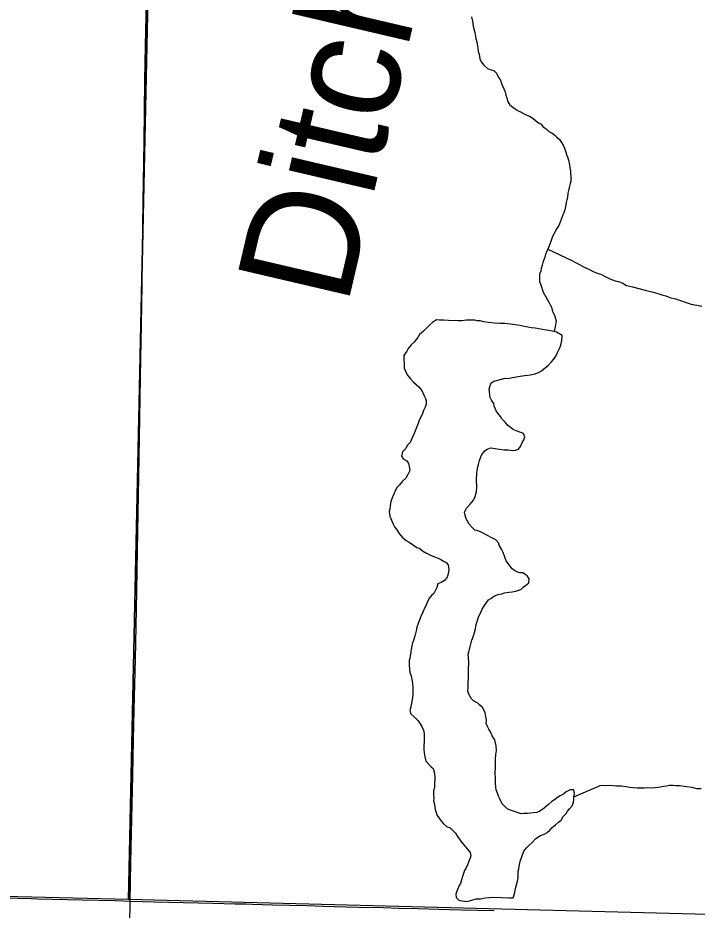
# Model space of a CAD drawing. Extents: x 0 to 34, y 0 to 22.
# Drawn here: x 4.244 to 4.807, y 14.38 to 15.12 of the extents above; entities that cross this region are included whole.
import ezdxf

# ---------------------------------------------------------------- set-up
doc = ezdxf.new("R2010")
doc.units = 0
for name, color, linetype in [('GM_X_County_Road', 7, 'Continuous'), ('GM_X_Minor_Lake', 7, 'Continuous'), ('GM_X_Minor_River', 7, 'Continuous'), ('GM_X_Minor_River_Text', 7, 'Continuous'), ('GM_X_Section', 7, 'Continuous'), ('GM_X_Township_Road', 7, 'Continuous')]:
    doc.layers.add(name, color=color, linetype=linetype)

msp = doc.modelspace()

# ---------------------------------------------------------------- linework, layer by layer
at = {"layer": 'GM_X_County_Road'}
for points in [[(4.33745, 14.38726), (4.33791, 14.4195), (4.33946, 14.49159), (4.34014, 14.52079), (4.34075, 14.54628), (4.34178, 14.58791), (4.34265, 14.62894), (4.34384, 14.69357), (4.34464, 14.73895), (4.34625, 14.83715), (4.34687, 14.86511), (4.34721, 14.89807), (4.34765, 14.92541), (4.34823, 14.96768), (4.34899, 15.01678), (4.34966, 15.06776), (4.35017, 15.09634), (4.35136, 15.15787), (4.35227, 15.1995), (4.35302, 15.2393), (4.3529, 15.24558), (4.35271, 15.25551)], [(4.33255, 14.1), (4.3329, 14.12055), (4.3333, 14.1479), (4.3338, 14.18706), (4.3344, 14.21315), (4.33526, 14.27158), (4.33558, 14.28525), (4.33579, 14.30018), (4.33611, 14.31321), (4.33688, 14.34739), (4.33745, 14.38726)]]:
    msp.add_lwpolyline(points, dxfattribs=at)
at = {"layer": 'GM_X_Minor_Lake'}
for points in [[(4.69525, 14.85624), (4.69077, 14.85893), (4.68699, 14.85981), (4.67601, 14.8617), (4.67298, 14.86218), (4.66994, 14.86266), (4.66691, 14.86314), (4.66388, 14.86362), (4.66048, 14.8645), (4.65631, 14.86502), (4.65252, 14.86552), (4.64796, 14.86605), (4.64378, 14.86619), (4.63921, 14.86634), (4.6339, 14.8669), (4.63049, 14.86739), (4.62747, 14.86825), (4.6248, 14.86834), (4.62291, 14.86878), (4.62101, 14.86884), (4.61873, 14.86892), (4.61607, 14.86901), (4.61224, 14.86837), (4.60881, 14.86848), (4.6012, 14.86874), (4.59702, 14.86888), (4.5936, 14.86899), (4.59131, 14.86906), (4.58782, 14.8669), (4.58546, 14.86469), (4.5831, 14.86249), (4.58036, 14.85991), (4.57722, 14.85697), (4.57601, 14.85511), (4.57442, 14.85288), (4.57282, 14.85065), (4.57009, 14.84846), (4.56771, 14.84549), (4.5665, 14.84325), (4.56529, 14.84139), (4.56409, 14.83952), (4.56452, 14.82924), (4.56558, 14.82654), (4.567, 14.82345), (4.56957, 14.82032), (4.57215, 14.81757), (4.57437, 14.8156), (4.57659, 14.81362), (4.57916, 14.81049), (4.58093, 14.80625), (4.582, 14.80393), (4.5827, 14.80201), (4.58261, 14.79934), (4.58177, 14.79671), (4.58054, 14.79409), (4.57929, 14.7907), (4.57806, 14.78808), (4.57644, 14.78509), (4.576, 14.7832), (4.57518, 14.78133), (4.57435, 14.77907), (4.57353, 14.7772), (4.57269, 14.77494), (4.57145, 14.77194), (4.57023, 14.76932), (4.5694, 14.76744), (4.56704, 14.76486), (4.56582, 14.76261), (4.56306, 14.75966), (4.56219, 14.75627), (4.56364, 14.75394), (4.56664, 14.75231), (4.56809, 14.74998), (4.56873, 14.74616), (4.56905, 14.74425), (4.56742, 14.74088), (4.5658, 14.73788), (4.56305, 14.73531), (4.56067, 14.73235), (4.55871, 14.73051), (4.55709, 14.72752), (4.55546, 14.72415), (4.55421, 14.72077), (4.55337, 14.71851), (4.55288, 14.7151), (4.55243, 14.71284), (4.55196, 14.71019), (4.5526, 14.70636), (4.5533, 14.70444), (4.55436, 14.70174), (4.55544, 14.6998), (4.55651, 14.69748), (4.55834, 14.69514), (4.56014, 14.69204), (4.56271, 14.68891), (4.56605, 14.68613), (4.56868, 14.68491), (4.57128, 14.68292), (4.57501, 14.68051), (4.57727, 14.67967), (4.57949, 14.6777)], [(4.69525, 14.85624), (4.69077, 14.85893), (4.68699, 14.85981), (4.67601, 14.8617), (4.67298, 14.86218), (4.66994, 14.86266), (4.66691, 14.86314), (4.66388, 14.86362), (4.66048, 14.8645), (4.65631, 14.86502), (4.65252, 14.86552), (4.64796, 14.86605), (4.64378, 14.86619), (4.63921, 14.86634), (4.6339, 14.8669), (4.63049, 14.86739), (4.62747, 14.86825), (4.6248, 14.86834), (4.62291, 14.86878), (4.62101, 14.86884), (4.61873, 14.86892), (4.61607, 14.86901), (4.61224, 14.86837), (4.60881, 14.86848), (4.6012, 14.86874), (4.59702, 14.86888), (4.5936, 14.86899), (4.59131, 14.86906), (4.58782, 14.8669), (4.58546, 14.86469), (4.5831, 14.86249), (4.58036, 14.85991), (4.57722, 14.85697), (4.57601, 14.85511), (4.57442, 14.85288), (4.57282, 14.85065), (4.57009, 14.84846), (4.56771, 14.84549), (4.5665, 14.84325), (4.56529, 14.84139), (4.56409, 14.83952), (4.56452, 14.82924), (4.56558, 14.82654), (4.567, 14.82345), (4.56957, 14.82032), (4.57215, 14.81757), (4.57437, 14.8156), (4.57659, 14.81362), (4.57916, 14.81049), (4.58093, 14.80625), (4.582, 14.80393), (4.5827, 14.80201), (4.58261, 14.79934), (4.58177, 14.79671), (4.58054, 14.79409), (4.57929, 14.7907), (4.57806, 14.78808), (4.57644, 14.78509), (4.576, 14.7832), (4.57518, 14.78133), (4.57435, 14.77907), (4.57353, 14.7772), (4.57269, 14.77494), (4.57145, 14.77194), (4.57023, 14.76932), (4.5694, 14.76744), (4.56704, 14.76486), (4.56582, 14.76261), (4.56306, 14.75966), (4.56219, 14.75627), (4.56364, 14.75394), (4.56664, 14.75231), (4.56809, 14.74998), (4.56873, 14.74616), (4.56905, 14.74425), (4.56742, 14.74088), (4.5658, 14.73788), (4.56305, 14.73531), (4.56067, 14.73235), (4.55871, 14.73051), (4.55709, 14.72752), (4.55546, 14.72415), (4.55421, 14.72077), (4.55337, 14.71851), (4.55288, 14.7151), (4.55243, 14.71284), (4.55196, 14.71019), (4.5526, 14.70636), (4.5533, 14.70444), (4.55436, 14.70174), (4.55544, 14.6998), (4.55651, 14.69748), (4.55834, 14.69514), (4.56014, 14.69204), (4.56271, 14.68891), (4.56605, 14.68613), (4.56868, 14.68491), (4.57128, 14.68292), (4.57501, 14.68051), (4.57727, 14.67967), (4.57949, 14.6777)], [(4.6348, 14.8117), (4.63566, 14.81471), (4.63649, 14.81697), (4.63882, 14.81841), (4.64497, 14.82011), (4.64804, 14.82077), (4.6507, 14.82068), (4.65415, 14.82133), (4.65875, 14.82232), (4.6641, 14.82291), (4.66907, 14.8235), (4.67291, 14.82452), (4.67639, 14.82592), (4.67833, 14.827), (4.68145, 14.82956), (4.6838, 14.83139), (4.68616, 14.83397), (4.68814, 14.83619), (4.69014, 14.83917), (4.69138, 14.84217), (4.69301, 14.84554), (4.69383, 14.84741), (4.69465, 14.84929), (4.69513, 14.85232), (4.69523, 14.85536), (4.69525, 14.85624)], [(4.6348, 14.8117), (4.63566, 14.81471), (4.63649, 14.81697), (4.63882, 14.81841), (4.64497, 14.82011), (4.64804, 14.82077), (4.6507, 14.82068), (4.65415, 14.82133), (4.65875, 14.82232), (4.6641, 14.82291), (4.66907, 14.8235), (4.67291, 14.82452), (4.67639, 14.82592), (4.67833, 14.827), (4.68145, 14.82956), (4.6838, 14.83139), (4.68616, 14.83397), (4.68814, 14.83619), (4.69014, 14.83917), (4.69138, 14.84217), (4.69301, 14.84554), (4.69383, 14.84741), (4.69465, 14.84929), (4.69513, 14.85232), (4.69523, 14.85536), (4.69525, 14.85624)], [(4.61764, 14.57257), (4.61786, 14.57941), (4.61803, 14.58473), (4.61778, 14.58893), (4.6175, 14.59198), (4.61794, 14.59387), (4.62054, 14.60368), (4.62179, 14.60706), (4.62265, 14.61007), (4.62351, 14.61309), (4.624, 14.6165), (4.62484, 14.61913), (4.6261, 14.62289), (4.62733, 14.62552), (4.62897, 14.62927), (4.63097, 14.63225), (4.63297, 14.63522), (4.63418, 14.63709), (4.63611, 14.63816), (4.63923, 14.64034), (4.64231, 14.64138), (4.64538, 14.64204), (4.64769, 14.64273), (4.65113, 14.64337), (4.65381, 14.64367), (4.65688, 14.64433), (4.66111, 14.64571), (4.66307, 14.64755), (4.66502, 14.649), (4.66776, 14.6512), (4.66787, 14.65462), (4.66642, 14.65695), (4.66455, 14.65815), (4.66269, 14.65935), (4.6604, 14.65943), (4.65777, 14.66028), (4.6559, 14.66148), (4.65403, 14.66268), (4.64892, 14.66932), (4.64787, 14.6724), (4.64647, 14.67625), (4.64503, 14.67896), (4.64324, 14.68244), (4.64254, 14.68437), (4.64033, 14.68672), (4.63696, 14.68836), (4.63284, 14.69078), (4.62835, 14.69321), (4.62496, 14.69446), (4.62307, 14.6949), (4.62048, 14.69727), (4.61827, 14.69963), (4.61684, 14.70234), (4.61575, 14.70427), (4.61509, 14.70734), (4.6144, 14.70965), (4.61603, 14.71302), (4.61919, 14.71634), (4.62196, 14.71967), (4.6232, 14.72267), (4.62446, 14.72644), (4.62461, 14.731), (4.62439, 14.73633), (4.62458, 14.74203), (4.62503, 14.7443), (4.62509, 14.7462), (4.62595, 14.74921), (4.62682, 14.75261), (4.62806, 14.75561), (4.62888, 14.75749), (4.63126, 14.76045), (4.63321, 14.76191), (4.63629, 14.76295), (4.6435, 14.76195), (4.64691, 14.76146), (4.65071, 14.76133), (4.6545, 14.76083), (4.6568, 14.76113), (4.6591, 14.76182), (4.6607, 14.76405), (4.66233, 14.76742), (4.66355, 14.76966), (4.66439, 14.7723), (4.66333, 14.77499), (4.66108, 14.77583), (4.65731, 14.77709), (4.65468, 14.77832), (4.65245, 14.77992), (4.65021, 14.78151), (4.64801, 14.78425), (4.64544, 14.787), (4.64436, 14.78894), (4.64216, 14.79167), (4.6407, 14.79362), (4.63892, 14.79748), (4.63861, 14.79978), (4.63679, 14.8025), (4.63572, 14.80482), (4.63542, 14.80711), (4.63512, 14.80979), (4.6348, 14.8117)], [(4.61764, 14.57257), (4.61786, 14.57941), (4.61803, 14.58473), (4.61778, 14.58893), (4.6175, 14.59198), (4.61794, 14.59387), (4.62054, 14.60368), (4.62179, 14.60706), (4.62265, 14.61007), (4.62351, 14.61309), (4.624, 14.6165), (4.62484, 14.61913), (4.6261, 14.62289), (4.62733, 14.62552), (4.62897, 14.62927), (4.63097, 14.63225), (4.63297, 14.63522), (4.63418, 14.63709), (4.63611, 14.63816), (4.63923, 14.64034), (4.64231, 14.64138), (4.64538, 14.64204), (4.64769, 14.64273), (4.65113, 14.64337), (4.65381, 14.64367), (4.65688, 14.64433), (4.66111, 14.64571), (4.66307, 14.64755), (4.66502, 14.649), (4.66776, 14.6512), (4.66787, 14.65462), (4.66642, 14.65695), (4.66455, 14.65815), (4.66269, 14.65935), (4.6604, 14.65943), (4.65777, 14.66028), (4.6559, 14.66148), (4.65403, 14.66268), (4.64892, 14.66932), (4.64787, 14.6724), (4.64647, 14.67625), (4.64503, 14.67896), (4.64324, 14.68244), (4.64254, 14.68437), (4.64033, 14.68672), (4.63696, 14.68836), (4.63284, 14.69078), (4.62835, 14.69321), (4.62496, 14.69446), (4.62307, 14.6949), (4.62048, 14.69727), (4.61827, 14.69963), (4.61684, 14.70234), (4.61575, 14.70427), (4.61509, 14.70734), (4.6144, 14.70965), (4.61603, 14.71302), (4.61919, 14.71634), (4.62196, 14.71967), (4.6232, 14.72267), (4.62446, 14.72644), (4.62461, 14.731), (4.62439, 14.73633), (4.62458, 14.74203), (4.62503, 14.7443), (4.62509, 14.7462), (4.62595, 14.74921), (4.62682, 14.75261), (4.62806, 14.75561), (4.62888, 14.75749), (4.63126, 14.76045), (4.63321, 14.76191), (4.63629, 14.76295), (4.6435, 14.76195), (4.64691, 14.76146), (4.65071, 14.76133), (4.6545, 14.76083), (4.6568, 14.76113), (4.6591, 14.76182), (4.6607, 14.76405), (4.66233, 14.76742), (4.66355, 14.76966), (4.66439, 14.7723), (4.66333, 14.77499), (4.66108, 14.77583), (4.65731, 14.77709), (4.65468, 14.77832), (4.65245, 14.77992), (4.65021, 14.78151), (4.64801, 14.78425), (4.64544, 14.787), (4.64436, 14.78894), (4.64216, 14.79167), (4.6407, 14.79362), (4.63892, 14.79748), (4.63861, 14.79978), (4.63679, 14.8025), (4.63572, 14.80482), (4.63542, 14.80711), (4.63512, 14.80979), (4.6348, 14.8117)], [(4.57949, 14.6777), (4.58285, 14.67569), (4.58623, 14.67405), (4.58961, 14.6728), (4.59262, 14.67156), (4.59487, 14.67034), (4.59748, 14.66874), (4.59936, 14.66791), (4.60082, 14.66596), (4.60146, 14.66213), (4.60102, 14.66025), (4.60055, 14.6576), (4.59972, 14.65534), (4.59775, 14.65313), (4.59502, 14.65132), (4.59232, 14.65026), (4.59146, 14.64725), (4.59025, 14.64501), (4.58903, 14.64238), (4.58706, 14.64055), (4.58548, 14.6387), (4.58386, 14.6357), (4.58262, 14.6327), (4.58139, 14.63008), (4.57976, 14.62671), (4.57813, 14.62334), (4.57687, 14.61957), (4.57563, 14.61657), (4.5748, 14.61432), (4.57432, 14.61129), (4.57345, 14.60789), (4.5726, 14.60526), (4.57216, 14.60337), (4.57134, 14.6015), (4.57089, 14.59923), (4.56903, 14.58864), (4.56859, 14.58675), (4.56846, 14.58295), (4.56875, 14.5799), (4.56903, 14.57684), (4.57009, 14.57414), (4.57108, 14.56955), (4.57139, 14.56725), (4.57168, 14.56458), (4.57163, 14.56268), (4.57157, 14.56078), (4.5715, 14.55888), (4.57142, 14.55622), (4.57098, 14.55433), (4.5705, 14.5513), (4.57002, 14.54827), (4.56916, 14.54526), (4.56984, 14.54257), (4.57243, 14.54021), (4.57576, 14.53705), (4.57722, 14.5351), (4.57902, 14.532), (4.58045, 14.52891), (4.58112, 14.52622), (4.58105, 14.52394), (4.58098, 14.52166), (4.5809, 14.51938), (4.58081, 14.51634), (4.5807, 14.51292), (4.58099, 14.51025), (4.58165, 14.5068), (4.5823, 14.50336), (4.58672, 14.49864), (4.58857, 14.49706), (4.58959, 14.49322), (4.58985, 14.48941), (4.58967, 14.48371), (4.5896, 14.48143), (4.58875, 14.47879), (4.58865, 14.47575), (4.58894, 14.4727), (4.58886, 14.47042), (4.58953, 14.46735), (4.59015, 14.46315), (4.5919, 14.45814), (4.59444, 14.45425), (4.59664, 14.45152), (4.59961, 14.44914), (4.60261, 14.4479), (4.60446, 14.44593), (4.60705, 14.44356), (4.60848, 14.44085), (4.61213, 14.43579), (4.61654, 14.4307), (4.6191, 14.42757), (4.61978, 14.42488), (4.61893, 14.42225), (4.61771, 14.41963), (4.61687, 14.41737), (4.61564, 14.41437), (4.61443, 14.41251), (4.61275, 14.40761), (4.61191, 14.40498), (4.61105, 14.40196), (4.60984, 14.39972), (4.609, 14.39746)], [(4.57949, 14.6777), (4.58285, 14.67569), (4.58623, 14.67405), (4.58961, 14.6728), (4.59262, 14.67156), (4.59487, 14.67034), (4.59748, 14.66874), (4.59936, 14.66791), (4.60082, 14.66596), (4.60146, 14.66213), (4.60102, 14.66025), (4.60055, 14.6576), (4.59972, 14.65534), (4.59775, 14.65313), (4.59502, 14.65132), (4.59232, 14.65026), (4.59146, 14.64725), (4.59025, 14.64501), (4.58903, 14.64238), (4.58706, 14.64055), (4.58548, 14.6387), (4.58386, 14.6357), (4.58262, 14.6327), (4.58139, 14.63008), (4.57976, 14.62671), (4.57813, 14.62334), (4.57687, 14.61957), (4.57563, 14.61657), (4.5748, 14.61432), (4.57432, 14.61129), (4.57345, 14.60789), (4.5726, 14.60526), (4.57216, 14.60337), (4.57134, 14.6015), (4.57089, 14.59923), (4.56903, 14.58864), (4.56859, 14.58675), (4.56846, 14.58295), (4.56875, 14.5799), (4.56903, 14.57684), (4.57009, 14.57414), (4.57108, 14.56955), (4.57139, 14.56725), (4.57168, 14.56458), (4.57163, 14.56268), (4.57157, 14.56078), (4.5715, 14.55888), (4.57142, 14.55622), (4.57098, 14.55433), (4.5705, 14.5513), (4.57002, 14.54827), (4.56916, 14.54526), (4.56984, 14.54257), (4.57243, 14.54021), (4.57576, 14.53705), (4.57722, 14.5351), (4.57902, 14.532), (4.58045, 14.52891), (4.58112, 14.52622), (4.58105, 14.52394), (4.58098, 14.52166), (4.5809, 14.51938), (4.58081, 14.51634), (4.5807, 14.51292), (4.58099, 14.51025), (4.58165, 14.5068), (4.5823, 14.50336), (4.58672, 14.49864), (4.58857, 14.49706), (4.58959, 14.49322), (4.58985, 14.48941), (4.58967, 14.48371), (4.5896, 14.48143), (4.58875, 14.47879), (4.58865, 14.47575), (4.58894, 14.4727), (4.58886, 14.47042), (4.58953, 14.46735), (4.59015, 14.46315), (4.5919, 14.45814), (4.59444, 14.45425), (4.59664, 14.45152), (4.59961, 14.44914), (4.60261, 14.4479), (4.60446, 14.44593), (4.60705, 14.44356), (4.60848, 14.44085), (4.61213, 14.43579), (4.61654, 14.4307), (4.6191, 14.42757), (4.61978, 14.42488), (4.61893, 14.42225), (4.61771, 14.41963), (4.61687, 14.41737), (4.61564, 14.41437), (4.61443, 14.41251), (4.61275, 14.40761), (4.61191, 14.40498), (4.61105, 14.40196), (4.60984, 14.39972), (4.609, 14.39746)], [(4.609, 14.39746), (4.60818, 14.39559), (4.60734, 14.39295), (4.60763, 14.39028), (4.60984, 14.38793), (4.61249, 14.38746), (4.61628, 14.38695), (4.6205, 14.38795), (4.62397, 14.38898), (4.62778, 14.38924), (4.63161, 14.38987), (4.63772, 14.39043), (4.64495, 14.39019), (4.65104, 14.38999), (4.65484, 14.38986), (4.65571, 14.39326), (4.65703, 14.39892), (4.65833, 14.40383), (4.6588, 14.40647), (4.65889, 14.40913), (4.65898, 14.41217), (4.65942, 14.41406), (4.65991, 14.41747), (4.66079, 14.42125), (4.66202, 14.42387), (4.6637, 14.42876), (4.66608, 14.43172), (4.66804, 14.43356), (4.6704, 14.43577), (4.67355, 14.43909), (4.67744, 14.44162), (4.68052, 14.44266), (4.68285, 14.4441), (4.6852, 14.44593), (4.68717, 14.44815), (4.68991, 14.45034), (4.69226, 14.45255), (4.6946, 14.45437), (4.69622, 14.45736), (4.69859, 14.45995), (4.69979, 14.46181), (4.70138, 14.46366), (4.70374, 14.46624), (4.7046, 14.46926), (4.70504, 14.47115), (4.70513, 14.47381), (4.70559, 14.47645), (4.70493, 14.47952), (4.70189, 14.47962), (4.69878, 14.47782), (4.69644, 14.476), (4.69373, 14.47456), (4.6914, 14.47312), (4.68905, 14.47129), (4.68672, 14.46985), (4.68437, 14.46765), (4.68045, 14.46435), (4.67694, 14.4618), (4.67424, 14.46075), (4.67119, 14.46047), (4.66698, 14.45985), (4.66356, 14.45996), (4.66126, 14.45966), (4.6526, 14.46261), (4.65034, 14.46344), (4.64738, 14.4662), (4.64553, 14.46779), (4.64375, 14.47203), (4.64269, 14.47435), (4.64162, 14.47667), (4.64056, 14.47936), (4.64025, 14.48166), (4.63998, 14.48509), (4.6401, 14.48889), (4.63988, 14.49384), (4.64, 14.49765), (4.64013, 14.50145), (4.64023, 14.50487), (4.64035, 14.50866), (4.64085, 14.51207), (4.64059, 14.51589), (4.6396, 14.52087), (4.63743, 14.52436), (4.636, 14.52745), (4.63456, 14.52978), (4.63349, 14.5321), (4.63242, 14.53442), (4.63252, 14.53746), (4.63222, 14.54013), (4.63156, 14.5432), (4.6305, 14.5459), (4.62942, 14.54783), (4.6272, 14.54981), (4.62535, 14.55139), (4.62198, 14.55341), (4.62013, 14.55499), (4.61797, 14.55887), (4.61728, 14.56117), (4.61739, 14.56459), (4.6175, 14.56801), (4.61764, 14.57257)], [(4.609, 14.39746), (4.60818, 14.39559), (4.60734, 14.39295), (4.60763, 14.39028), (4.60984, 14.38793), (4.61249, 14.38746), (4.61628, 14.38695), (4.6205, 14.38795), (4.62397, 14.38898), (4.62778, 14.38924), (4.63161, 14.38987), (4.63772, 14.39043), (4.64495, 14.39019), (4.65104, 14.38999), (4.65484, 14.38986), (4.65571, 14.39326), (4.65703, 14.39892), (4.65833, 14.40383), (4.6588, 14.40647), (4.65889, 14.40913), (4.65898, 14.41217), (4.65942, 14.41406), (4.65991, 14.41747), (4.66079, 14.42125), (4.66202, 14.42387), (4.6637, 14.42876), (4.66608, 14.43172), (4.66804, 14.43356), (4.6704, 14.43577), (4.67355, 14.43909), (4.67744, 14.44162), (4.68052, 14.44266), (4.68285, 14.4441), (4.6852, 14.44593), (4.68717, 14.44815), (4.68991, 14.45034), (4.69226, 14.45255), (4.6946, 14.45437), (4.69622, 14.45736), (4.69859, 14.45995), (4.69979, 14.46181), (4.70138, 14.46366), (4.70374, 14.46624), (4.7046, 14.46926), (4.70504, 14.47115), (4.70513, 14.47381), (4.70559, 14.47645), (4.70493, 14.47952), (4.70189, 14.47962), (4.69878, 14.47782), (4.69644, 14.476), (4.69373, 14.47456), (4.6914, 14.47312), (4.68905, 14.47129), (4.68672, 14.46985), (4.68437, 14.46765), (4.68045, 14.46435), (4.67694, 14.4618), (4.67424, 14.46075), (4.67119, 14.46047), (4.66698, 14.45985), (4.66356, 14.45996), (4.66126, 14.45966), (4.6526, 14.46261), (4.65034, 14.46344), (4.64738, 14.4662), (4.64553, 14.46779), (4.64375, 14.47203), (4.64269, 14.47435), (4.64162, 14.47667), (4.64056, 14.47936), (4.64025, 14.48166), (4.63998, 14.48509), (4.6401, 14.48889), (4.63988, 14.49384), (4.64, 14.49765), (4.64013, 14.50145), (4.64023, 14.50487), (4.64035, 14.50866), (4.64085, 14.51207), (4.64059, 14.51589), (4.6396, 14.52087), (4.63743, 14.52436), (4.636, 14.52745), (4.63456, 14.52978), (4.63349, 14.5321), (4.63242, 14.53442), (4.63252, 14.53746), (4.63222, 14.54013), (4.63156, 14.5432), (4.6305, 14.5459), (4.62942, 14.54783), (4.6272, 14.54981), (4.62535, 14.55139), (4.62198, 14.55341), (4.62013, 14.55499), (4.61797, 14.55887), (4.61728, 14.56117), (4.61739, 14.56459), (4.6175, 14.56801), (4.61764, 14.57257)]]:
    msp.add_lwpolyline(points, dxfattribs=at)
at = {"layer": 'GM_X_Minor_River'}
for points in [[(4.62028, 15.12036), (4.62094, 15.11691), (4.62156, 15.1127), (4.62292, 15.10733), (4.6239, 15.10235)], [(4.6239, 15.10235), (4.62458, 15.09967), (4.6249, 15.09776), (4.62555, 15.09431), (4.62584, 15.09164), (4.62653, 15.08933), (4.62717, 15.08551), (4.62824, 15.08319), (4.63044, 15.08045), (4.63339, 15.07769), (4.6364, 15.07645), (4.63904, 15.0756), (4.64088, 15.07364), (4.64268, 15.07016), (4.64412, 15.06782), (4.64518, 15.06513), (4.648, 15.05819), (4.64868, 15.0555), (4.64937, 15.05319), (4.65005, 15.05051), (4.65185, 15.04741), (4.65445, 15.04541), (4.65744, 15.04341), (4.6593, 15.04221), (4.66156, 15.04138), (4.66343, 15.04017), (4.66605, 15.03895), (4.66831, 15.03811), (4.67093, 15.0365), (4.67315, 15.03453), (4.67575, 15.03254), (4.678, 15.03132), (4.67946, 15.02937), (4.68244, 15.02737), (4.68465, 15.02502), (4.68691, 15.02418), (4.68913, 15.0222), (4.69098, 15.02062), (4.69321, 15.01865), (4.69466, 15.01631), (4.6961, 15.01398), (4.69717, 15.01166), (4.69823, 15.00897), (4.69926, 15.00551), (4.69996, 15.00358), (4.70066, 15.00166), (4.7013, 14.99783), (4.7016, 14.99516), (4.70227, 14.99247), (4.70221, 14.99057), (4.70251, 14.9879), (4.70239, 14.9841), (4.70194, 14.98221), (4.70149, 14.97995), (4.70062, 14.97655), (4.70017, 14.97428), (4.69967, 14.97049), (4.69922, 14.96861), (4.69877, 14.96634), (4.69833, 14.96445), (4.69744, 14.96029), (4.6966, 14.95804), (4.69578, 14.95616), (4.69452, 14.9524), (4.69368, 14.95014), (4.69246, 14.94752), (4.69085, 14.94491), (4.68963, 14.94229), (4.68801, 14.9393), (4.68718, 14.93742), (4.68593, 14.93404), (4.6851, 14.93179), (4.68345, 14.92766), (4.68223, 14.92541), (4.68141, 14.92354), (4.68096, 14.92127), (4.68012, 14.91902), (4.67929, 14.91676), (4.67883, 14.91449), (4.67799, 14.91186), (4.67753, 14.90959), (4.67669, 14.90695), (4.67663, 14.90505), (4.67656, 14.90277), (4.6765, 14.90087), (4.67755, 14.89817), (4.67964, 14.89202), (4.68072, 14.89008), (4.68325, 14.88581), (4.68433, 14.88387), (4.6854, 14.88156), (4.68648, 14.87962), (4.68717, 14.87731), (4.68786, 14.87501), (4.68894, 14.87307), (4.68964, 14.87114), (4.69031, 14.86846), (4.68982, 14.86505), (4.68878, 14.85962)], [(4.68345, 14.92766), (4.70333, 14.91825), (4.70632, 14.91663), (4.7097, 14.91499), (4.71344, 14.91297), (4.71795, 14.91092), (4.72169, 14.90889), (4.72508, 14.90764), (4.72735, 14.90718), (4.73146, 14.90476), (4.73484, 14.90313), (4.73935, 14.90146), (4.74201, 14.90099), (4.74501, 14.89975), (4.74876, 14.89773), (4.75367, 14.89642), (4.75895, 14.8951), (4.76424, 14.89379), (4.76953, 14.89247), (4.77368, 14.89119), (4.77783, 14.88992), (4.78123, 14.88904), (4.78462, 14.88779), (4.78915, 14.8865), (4.80234, 14.88226), (4.80688, 14.88135), (4.81104, 14.88045)], [(4.70513, 14.47381), (4.7225, 14.48122), (4.72482, 14.48229), (4.72675, 14.48298), (4.72866, 14.4833), (4.73133, 14.48321), (4.73476, 14.48348), (4.74046, 14.48291), (4.74464, 14.48277), (4.74805, 14.48228), (4.75147, 14.48179), (4.75412, 14.48132), (4.75754, 14.48121), (4.76096, 14.48109), (4.76363, 14.48101), (4.7663, 14.4813), (4.76973, 14.48118), (4.77202, 14.48149), (4.7747, 14.48178), (4.77661, 14.4821), (4.77929, 14.48239), (4.78196, 14.48268), (4.78427, 14.48337), (4.78693, 14.48328), (4.7896, 14.48319), (4.79302, 14.48308), (4.79605, 14.4826), (4.7987, 14.48213), (4.80287, 14.48161), (4.80665, 14.48073), (4.81046, 14.4806)]]:
    msp.add_lwpolyline(points, dxfattribs=at)
at = {"layer": 'GM_X_Section'}
for points in [[(4.35758, 15.39266), (4.33594, 14.38845), (3.33901, 14.41257), (3.35868, 15.41381)], [(5.35524, 15.36699), (5.3389, 14.36266), (4.33594, 14.38845), (4.35758, 15.39266)]]:
    msp.add_lwpolyline(points, close=True, dxfattribs=at)
at = {"layer": 'GM_X_Township_Road'}
for points in [[(4.21064, 14.39052), (4.25538, 14.38934), (4.26035, 14.38923), (4.29764, 14.38831), (4.32498, 14.38764), (4.33745, 14.38726)], [(4.33745, 14.38726), (4.35729, 14.38665), (4.40578, 14.3855), (4.42441, 14.38507), (4.42937, 14.38493), (4.43309, 14.38483), (4.43868, 14.3847), (4.45545, 14.38425), (4.48404, 14.38357), (4.49708, 14.38315), (4.5263, 14.38232), (4.54742, 14.38179), (4.55984, 14.3815), (4.57599, 14.38105), (4.59276, 14.38064), (4.61202, 14.38006), (4.6387, 14.37945)]]:
    msp.add_lwpolyline(points, dxfattribs=at)

# ---------------------------------------------------------------- texts
at = {"layer": 'GM_X_Minor_River_Text'}
msp.add_text('Ditch', height=0.094756, rotation=76.8497, dxfattribs=at).set_placement((4.51707, 14.87921))

doc.saveas('drawing.dxf')
